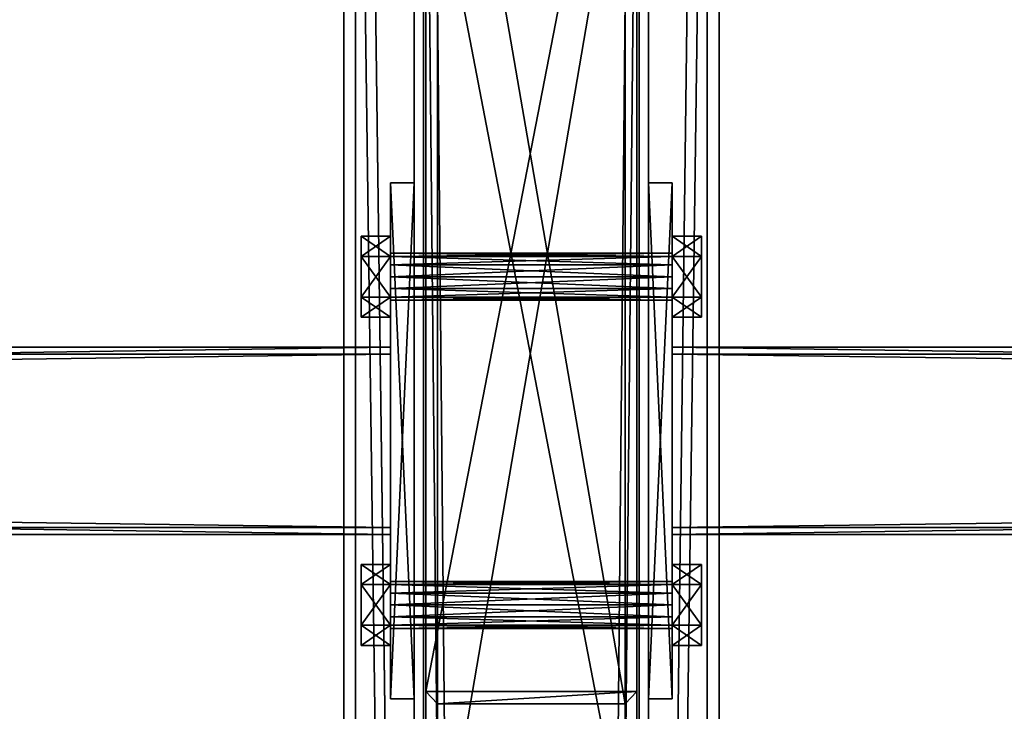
# Model space of a CAD drawing. Header units: millimetres. Extents: x -333 to 67333, y -930 to 39730.
# Tile 612 of 1056: x 5282 to 5702, y 18425 to 18720. Entities that reach past the tile are written whole.
import ezdxf

# ---------------------------------------------------------------- set-up
doc = ezdxf.new("R2010")
doc.units = ezdxf.units.MM
for name, color, linetype in [('3', 7, 'Continuous'), ('4', 7, 'Continuous'), ('5', 7, 'Continuous'), ('6', 7, 'Continuous'), ('95', 7, 'Continuous'), ('99', 7, 'Continuous')]:
    doc.layers.add(name, color=color, linetype=linetype)

msp = doc.modelspace()

# ---------------------------------------------------------------- meshes
at = {"layer": '3', "color": 91}
mesh = msp.add_polyface(dxfattribs=at)
corners = [(5288.7, 19188.75, 7186.84), (5342.89, 19139.46, 7176.36), (324.44, 13861.62, 6054.57), (270.25, 13910.91, 6065.05), (5342.89, 19124.07, 7248.75), (324.44, 13846.23, 6126.96), (5288.7, 19173.37, 7259.22), (270.25, 13895.53, 6137.43), (5286.51, 19191.37, 7184.33), (5286.51, 19174.74, 7262.58), (268.05, 13896.9, 6140.79), (268.05, 13913.54, 6062.54), (5345.09, 19121.45, 7251.26), (326.63, 13843.61, 6129.47), (5345.08, 19138.08, 7173), (326.63, 13860.24, 6051.21)]
mesh.append_faces([[corners[k] for k in face] for face in [(0, 2, 3, 3), (1, 5, 2, 2), (4, 7, 5, 5), (6, 3, 7, 7), (8, 10, 11, 11), (9, 13, 10, 10), (12, 15, 13, 13), (14, 11, 15, 15)]], dxfattribs={"vtx0": -1, "color": 91})
mesh.append_faces([[corners[k] for k in face] for face in [(9, 6, 12, 12), (6, 8, 0, 0), (0, 8, 1, 1), (12, 4, 14, 14), (4, 12, 6, 6), (14, 1, 8, 8), (11, 3, 15, 15), (3, 10, 7, 7), (13, 7, 10, 10)]], dxfattribs={"vtx0": -1, "vtx1": -1, "color": 91})
mesh.append_faces([[corners[k] for k in face] for face in [(6, 9, 8, 8), (14, 4, 1, 1), (3, 11, 10, 10), (15, 3, 2, 2), (2, 13, 15, 15), (13, 2, 5, 5), (13, 5, 7, 7)]], dxfattribs={"vtx0": -1, "vtx2": -1, "vtx3": -1, "color": 91})
mesh.append_faces([[corners[k] for k in face] for face in [(0, 1, 2, 2), (1, 4, 5, 5), (4, 6, 7, 7), (6, 0, 3, 3), (8, 9, 10, 10), (9, 12, 13, 13), (12, 14, 15, 15), (14, 8, 11, 11)]], dxfattribs={"vtx2": -1, "vtx3": -1, "color": 91})
mesh = msp.add_polyface(dxfattribs=at)
corners = [(5440, 18577, 2983), (5440, 18503, 2983), (60, 18503, 2983), (60, 18577, 2983), (5440, 18503, 3057), (60, 18503, 3057), (5440, 18577, 3057), (60, 18577, 3057), (5440, 18580, 2980), (5440, 18580, 3060), (60, 18580, 3060), (60, 18580, 2980), (5440, 18500, 3060), (60, 18500, 3060), (5440, 18500, 2980), (60, 18500, 2980)]
mesh.append_faces([[corners[k] for k in face] for face in [(0, 2, 3, 3), (1, 5, 2, 2), (4, 7, 5, 5), (6, 3, 7, 7), (8, 10, 11, 11), (9, 13, 10, 10), (12, 15, 13, 13), (14, 11, 15, 15)]], dxfattribs={"vtx0": -1, "color": 91})
mesh.append_faces([[corners[k] for k in face] for face in [(9, 6, 12, 12), (6, 8, 0, 0), (0, 8, 1, 1), (12, 4, 14, 14), (4, 12, 6, 6), (14, 1, 8, 8), (11, 3, 15, 15), (3, 10, 7, 7), (7, 10, 5, 5), (15, 2, 13, 13), (2, 15, 3, 3), (13, 5, 10, 10)]], dxfattribs={"vtx0": -1, "vtx1": -1, "color": 91})
mesh.append_faces([[corners[k] for k in face] for face in [(6, 9, 8, 8), (14, 4, 1, 1), (3, 11, 10, 10), (13, 2, 5, 5)]], dxfattribs={"vtx0": -1, "vtx2": -1, "vtx3": -1, "color": 91})
mesh.append_faces([[corners[k] for k in face] for face in [(0, 1, 2, 2), (1, 4, 5, 5), (4, 6, 7, 7), (6, 0, 3, 3), (8, 9, 10, 10), (9, 12, 13, 13), (12, 14, 15, 15), (14, 8, 11, 11)]], dxfattribs={"vtx2": -1, "vtx3": -1, "color": 91})
mesh = msp.add_polyface(dxfattribs=at)
corners = [(11040, 18577, 2983), (11040, 18503, 2983), (5560, 18503, 2983), (5560, 18577, 2983), (11040, 18503, 3057), (5560, 18503, 3057), (11040, 18577, 3057), (5560, 18577, 3057), (11040, 18580, 2980), (11040, 18580, 3060), (5560, 18580, 3060), (5560, 18580, 2980), (11040, 18500, 3060), (5560, 18500, 3060), (11040, 18500, 2980), (5560, 18500, 2980)]
mesh.append_faces([[corners[k] for k in face] for face in [(0, 2, 3, 3), (1, 5, 2, 2), (4, 7, 5, 5), (6, 3, 7, 7), (8, 10, 11, 11), (9, 13, 10, 10), (12, 15, 13, 13), (14, 11, 15, 15)]], dxfattribs={"vtx0": -1, "color": 91})
mesh.append_faces([[corners[k] for k in face] for face in [(9, 6, 12, 12), (6, 8, 0, 0), (0, 8, 1, 1), (12, 4, 14, 14), (4, 12, 6, 6), (14, 1, 8, 8), (11, 3, 15, 15), (3, 10, 7, 7), (7, 10, 5, 5), (15, 2, 13, 13), (2, 15, 3, 3), (13, 5, 10, 10)]], dxfattribs={"vtx0": -1, "vtx1": -1, "color": 91})
mesh.append_faces([[corners[k] for k in face] for face in [(6, 9, 8, 8), (14, 4, 1, 1), (3, 11, 10, 10), (13, 2, 5, 5)]], dxfattribs={"vtx0": -1, "vtx2": -1, "vtx3": -1, "color": 91})
mesh.append_faces([[corners[k] for k in face] for face in [(0, 1, 2, 2), (1, 4, 5, 5), (4, 6, 7, 7), (6, 0, 3, 3), (8, 9, 10, 10), (9, 12, 13, 13), (12, 14, 15, 15), (14, 8, 11, 11)]], dxfattribs={"vtx2": -1, "vtx3": -1, "color": 91})
at = {"layer": '4', "color": 171}
mesh = msp.add_polyface(dxfattribs=at)
corners = [(5460, 18891.94, 5090.59), (5540, 18891.94, 5090.59), (5540, 18427.89, 3080), (5460, 18427.89, 3080), (5540, 18813.99, 5108.58), (5540, 18345.79, 3080), (5460, 18813.99, 5108.58), (5460, 18345.79, 3080), (5455, 18896.81, 5089.46), (5455, 18809.11, 5109.7), (5455, 18340.66, 3080), (5455, 18433.02, 3080), (5545, 18809.11, 5109.7), (5545, 18340.66, 3080), (5545, 18896.81, 5089.46), (5545, 18433.02, 3080)]
mesh.append_faces([[corners[k] for k in face] for face in [(0, 2, 3, 3), (1, 5, 2, 2), (4, 7, 5, 5), (6, 3, 7, 7), (8, 10, 11, 11), (9, 13, 10, 10), (12, 15, 13, 13), (14, 11, 15, 15)]], dxfattribs={"vtx0": -1, "color": 171})
mesh.append_faces([[corners[k] for k in face] for face in [(9, 6, 12, 12), (6, 8, 0, 0), (0, 8, 1, 1), (12, 4, 14, 14), (4, 12, 6, 6), (14, 1, 8, 8), (11, 3, 15, 15), (3, 10, 7, 7), (7, 10, 5, 5), (15, 2, 13, 13), (2, 15, 3, 3), (13, 5, 10, 10)]], dxfattribs={"vtx0": -1, "vtx1": -1, "color": 171})
mesh.append_faces([[corners[k] for k in face] for face in [(6, 9, 8, 8), (14, 4, 1, 1), (3, 11, 10, 10), (13, 2, 5, 5)]], dxfattribs={"vtx0": -1, "vtx2": -1, "vtx3": -1, "color": 171})
mesh.append_faces([[corners[k] for k in face] for face in [(0, 1, 2, 2), (1, 4, 5, 5), (4, 6, 7, 7), (6, 0, 3, 3), (8, 9, 10, 10), (9, 12, 13, 13), (12, 14, 15, 15), (14, 8, 11, 11)]], dxfattribs={"vtx2": -1, "vtx3": -1, "color": 171})
at = {"layer": '5', "color": 131}
mesh = msp.add_polyface(dxfattribs=at)
corners = [(5546, 9415, 2984), (5454, 9415, 2984), (5454, 19384.97, 2984), (5546, 19384.97, 2984), (5454, 9415, 3076), (5454, 19384.97, 3076), (5546, 9415, 3076), (5546, 19384.97, 3076), (5550, 9415, 2980), (5550, 9415, 3080), (5550, 19384.97, 3080), (5550, 19384.97, 2980), (5450, 9415, 3080), (5450, 19384.97, 3080), (5450, 9415, 2980), (5450, 19384.97, 2980)]
mesh.append_faces([[corners[k] for k in face] for face in [(0, 2, 3, 3), (1, 5, 2, 2), (4, 7, 5, 5), (6, 3, 7, 7), (8, 10, 11, 11), (9, 13, 10, 10), (12, 15, 13, 13), (14, 11, 15, 15)]], dxfattribs={"vtx0": -1, "color": 131})
mesh.append_faces([[corners[k] for k in face] for face in [(9, 6, 12, 12), (6, 8, 0, 0), (0, 8, 1, 1), (12, 4, 14, 14), (4, 12, 6, 6), (14, 1, 8, 8), (11, 3, 15, 15), (3, 10, 7, 7), (7, 10, 5, 5), (15, 2, 13, 13), (2, 15, 3, 3), (13, 5, 10, 10)]], dxfattribs={"vtx0": -1, "vtx1": -1, "color": 131})
mesh.append_faces([[corners[k] for k in face] for face in [(6, 9, 8, 8), (14, 4, 1, 1), (3, 11, 10, 10), (13, 2, 5, 5)]], dxfattribs={"vtx0": -1, "vtx2": -1, "vtx3": -1, "color": 131})
mesh.append_faces([[corners[k] for k in face] for face in [(0, 1, 2, 2), (1, 4, 5, 5), (4, 6, 7, 7), (6, 0, 3, 3), (8, 9, 10, 10), (9, 12, 13, 13), (12, 14, 15, 15), (14, 8, 11, 11)]], dxfattribs={"vtx2": -1, "vtx3": -1, "color": 131})
at = {"layer": '6', "color": 2}
mesh = msp.add_polyface(dxfattribs=at)
corners = [(5580, 19380.14, 7183.53), (5420, 19380.14, 7183.53), (5420, 7954.94, 4755.1), (5580, 7954.94, 4755.1), (5580, 19380.14, 7347.1), (5580, 7921.68, 4911.61), (5420, 19380.14, 7347.1), (5420, 7921.68, 4911.61), (5425, 7953.9, 4759.99), (5575, 7953.9, 4759.99), (5575, 7922.72, 4906.72), (5425, 7922.72, 4906.72), (5575, 19380.14, 7188.64), (5575, 19380.14, 7341.99), (5425, 19380.14, 7188.64), (5425, 19380.14, 7341.99)]
mesh.append_faces([[corners[k] for k in face] for face in [(0, 2, 3, 3), (4, 3, 5, 5), (6, 5, 7, 7), (1, 7, 2, 2), (12, 10, 9, 9), (14, 9, 8, 8), (15, 8, 11, 11), (13, 11, 10, 10)]], dxfattribs={"vtx0": -1, "color": 2})
mesh.append_faces([[corners[k] for k in face] for face in [(2, 8, 3, 3), (8, 7, 11, 11), (11, 7, 10, 10), (3, 9, 5, 5), (9, 3, 8, 8), (5, 10, 7, 7), (0, 12, 1, 1), (12, 4, 13, 13), (13, 4, 15, 15), (1, 14, 6, 6), (14, 1, 12, 12), (6, 15, 4, 4)]], dxfattribs={"vtx0": -1, "vtx1": -1, "color": 2})
mesh.append_faces([[corners[k] for k in face] for face in [(8, 2, 7, 7), (5, 9, 10, 10), (12, 0, 4, 4), (6, 14, 15, 15)]], dxfattribs={"vtx0": -1, "vtx2": -1, "vtx3": -1, "color": 2})
mesh.append_faces([[corners[k] for k in face] for face in [(0, 1, 2, 2), (4, 0, 3, 3), (6, 4, 5, 5), (1, 6, 7, 7), (12, 13, 10, 10), (14, 12, 9, 9), (15, 14, 8, 8), (13, 15, 11, 11)]], dxfattribs={"vtx2": -1, "vtx3": -1, "color": 2})
at = {"layer": '95', "color": 7}
mesh = msp.add_polyface(dxfattribs=at)
corners = [(5440, 18480, 3020), (5440, 18478.66, 3015), (5560, 18478.66, 3015), (5560, 18480, 3020), (5440, 18475, 3011.34), (5560, 18475, 3011.34), (5440, 18470, 3010), (5560, 18470, 3010), (5440, 18465, 3011.34), (5560, 18465, 3011.34), (5440, 18461.34, 3015), (5560, 18461.34, 3015), (5440, 18460, 3020), (5560, 18460, 3020), (5440, 18461.34, 3025), (5560, 18461.34, 3025), (5440, 18465, 3028.66), (5560, 18465, 3028.66), (5440, 18470, 3030), (5560, 18470, 3030), (5440, 18475, 3028.66), (5560, 18475, 3028.66), (5440, 18478.66, 3025), (5560, 18478.66, 3025), (5560, 18487.32, 3020), (5560, 18478.66, 3005), (5572.5, 18478.66, 3005), (5572.5, 18487.32, 3020), (5560, 18461.34, 3005), (5572.5, 18461.34, 3005), (5560, 18452.68, 3020), (5572.5, 18452.68, 3020), (5560, 18461.34, 3035), (5572.5, 18461.34, 3035), (5560, 18478.66, 3035), (5572.5, 18478.66, 3035), (5427.5, 18487.32, 3020), (5427.5, 18478.66, 3005), (5440, 18478.66, 3005), (5440, 18487.32, 3020), (5427.5, 18461.34, 3005), (5440, 18461.34, 3005), (5427.5, 18452.68, 3020), (5440, 18452.68, 3020), (5427.5, 18461.34, 3035), (5440, 18461.34, 3035), (5427.5, 18478.66, 3035), (5440, 18478.66, 3035), (5440, 18620, 3020), (5440, 18618.66, 3015), (5560, 18618.66, 3015), (5560, 18620, 3020), (5440, 18615, 3011.34), (5560, 18615, 3011.34), (5440, 18610, 3010), (5560, 18610, 3010), (5440, 18605, 3011.34), (5560, 18605, 3011.34), (5440, 18601.34, 3015), (5560, 18601.34, 3015), (5440, 18600, 3020), (5560, 18600, 3020), (5440, 18601.34, 3025), (5560, 18601.34, 3025), (5440, 18605, 3028.66), (5560, 18605, 3028.66), (5440, 18610, 3030), (5560, 18610, 3030), (5440, 18615, 3028.66), (5560, 18615, 3028.66), (5440, 18618.66, 3025), (5560, 18618.66, 3025), (5560, 18627.32, 3020), (5560, 18618.66, 3005), (5572.5, 18618.66, 3005), (5572.5, 18627.32, 3020), (5560, 18601.34, 3005), (5572.5, 18601.34, 3005), (5560, 18592.68, 3020), (5572.5, 18592.68, 3020), (5560, 18601.34, 3035), (5572.5, 18601.34, 3035), (5560, 18618.66, 3035), (5572.5, 18618.66, 3035), (5427.5, 18627.32, 3020), (5427.5, 18618.66, 3005), (5440, 18618.66, 3005), (5440, 18627.32, 3020), (5427.5, 18601.34, 3005), (5440, 18601.34, 3005), (5427.5, 18592.68, 3020), (5440, 18592.68, 3020), (5427.5, 18601.34, 3035), (5440, 18601.34, 3035), (5427.5, 18618.66, 3035), (5440, 18618.66, 3035)]
mesh.append_faces([[corners[k] for k in face] for face in [(0, 2, 3, 3), (1, 5, 2, 2), (4, 7, 5, 5), (6, 9, 7, 7), (8, 11, 9, 9), (10, 13, 11, 11), (12, 15, 13, 13), (14, 17, 15, 15), (16, 19, 17, 17), (18, 21, 19, 19), (20, 23, 21, 21), (22, 3, 23, 23), (4, 8, 6, 6), (16, 20, 18, 18), (21, 17, 19, 19), (11, 7, 9, 9), (24, 26, 27, 27), (25, 29, 26, 26), (28, 31, 29, 29), (30, 33, 31, 31), (32, 35, 33, 33), (34, 27, 35, 35), (25, 30, 28, 28), (32, 24, 34, 34), (27, 33, 35, 35), (31, 26, 29, 29), (36, 38, 39, 39), (37, 41, 38, 38), (40, 43, 41, 41), (42, 45, 43, 43), (44, 47, 45, 45), (46, 39, 47, 47), (37, 42, 40, 40), (44, 36, 46, 46), (39, 45, 47, 47), (43, 38, 41, 41), (48, 50, 51, 51), (49, 53, 50, 50), (52, 55, 53, 53), (54, 57, 55, 55), (56, 59, 57, 57), (58, 61, 59, 59), (60, 63, 61, 61), (62, 65, 63, 63), (64, 67, 65, 65), (66, 69, 67, 67), (68, 71, 69, 69), (70, 51, 71, 71), (52, 56, 54, 54), (64, 68, 66, 66), (71, 67, 69, 69), (59, 55, 57, 57), (72, 74, 75, 75), (73, 77, 74, 74), (76, 79, 77, 77), (78, 81, 79, 79), (80, 83, 81, 81), (82, 75, 83, 83), (73, 78, 76, 76), (80, 72, 82, 82), (75, 81, 83, 83), (79, 74, 77, 77), (84, 86, 87, 87), (85, 89, 86, 86), (88, 91, 89, 89), (90, 93, 91, 91), (92, 95, 93, 93), (94, 87, 95, 95), (85, 90, 88, 88), (92, 84, 94, 94), (87, 93, 95, 95), (91, 86, 89, 89)]], dxfattribs={"vtx0": -1, "color": 7})
mesh.append_faces([[corners[k] for k in face] for face in [(8, 4, 10, 10), (10, 1, 12, 12), (12, 0, 14, 14), (14, 22, 16, 16), (17, 23, 15, 15), (15, 2, 13, 13), (13, 5, 11, 11), (30, 24, 32, 32), (33, 26, 31, 31), (42, 36, 44, 44), (45, 38, 43, 43), (56, 52, 58, 58), (58, 49, 60, 60), (60, 48, 62, 62), (62, 70, 64, 64), (67, 71, 65, 65), (65, 51, 63, 63), (63, 50, 61, 61), (61, 53, 59, 59), (78, 72, 80, 80), (81, 74, 79, 79), (90, 84, 92, 92), (93, 86, 91, 91)]], dxfattribs={"vtx0": -1, "vtx1": -1, "color": 7})
mesh.append_faces([[corners[k] for k in face] for face in [(10, 4, 1, 1), (12, 1, 0, 0), (14, 0, 22, 22), (16, 22, 20, 20), (17, 21, 23, 23), (15, 23, 3, 3), (15, 3, 2, 2), (13, 2, 5, 5), (11, 5, 7, 7), (30, 25, 24, 24), (33, 27, 26, 26), (42, 37, 36, 36), (45, 39, 38, 38), (58, 52, 49, 49), (60, 49, 48, 48), (62, 48, 70, 70), (64, 70, 68, 68), (65, 71, 51, 51), (63, 51, 50, 50), (61, 50, 53, 53), (59, 53, 55, 55), (78, 73, 72, 72), (81, 75, 74, 74), (90, 85, 84, 84), (93, 87, 86, 86)]], dxfattribs={"vtx0": -1, "vtx2": -1, "vtx3": -1, "color": 7})
mesh.append_faces([[corners[k] for k in face] for face in [(0, 1, 2, 2), (1, 4, 5, 5), (4, 6, 7, 7), (6, 8, 9, 9), (8, 10, 11, 11), (10, 12, 13, 13), (12, 14, 15, 15), (14, 16, 17, 17), (16, 18, 19, 19), (18, 20, 21, 21), (20, 22, 23, 23), (22, 0, 3, 3), (24, 25, 26, 26), (25, 28, 29, 29), (28, 30, 31, 31), (30, 32, 33, 33), (32, 34, 35, 35), (34, 24, 27, 27), (36, 37, 38, 38), (37, 40, 41, 41), (40, 42, 43, 43), (42, 44, 45, 45), (44, 46, 47, 47), (46, 36, 39, 39), (48, 49, 50, 50), (49, 52, 53, 53), (52, 54, 55, 55), (54, 56, 57, 57), (56, 58, 59, 59), (58, 60, 61, 61), (60, 62, 63, 63), (62, 64, 65, 65), (64, 66, 67, 67), (66, 68, 69, 69), (68, 70, 71, 71), (70, 48, 51, 51), (72, 73, 74, 74), (73, 76, 77, 77), (76, 78, 79, 79), (78, 80, 81, 81), (80, 82, 83, 83), (82, 72, 75, 75), (84, 85, 86, 86), (85, 88, 89, 89), (88, 90, 91, 91), (90, 92, 93, 93), (92, 94, 95, 95), (94, 84, 87, 87)]], dxfattribs={"vtx2": -1, "vtx3": -1, "color": 7})
at = {"layer": '99', "color": 7}
mesh = msp.add_polyface(dxfattribs=at)
corners = [(5450, 18430, 3060), (5450, 18650, 3060), (5450, 18650, 2980), (5450, 18430, 2980), (5440, 18650, 3060), (5440, 18650, 2980), (5440, 18430, 3060), (5440, 18430, 2980)]
mesh.append_faces([[corners[k] for k in face] for face in [(0, 2, 3, 3), (1, 5, 2, 2), (4, 7, 5, 5), (6, 3, 7, 7), (1, 6, 4, 4), (3, 5, 7, 7)]], dxfattribs={"vtx0": -1, "color": 7})
mesh.append_faces([[corners[k] for k in face] for face in [(0, 1, 2, 2), (1, 4, 5, 5), (4, 6, 7, 7), (6, 0, 3, 3), (1, 0, 6, 6), (3, 2, 5, 5)]], dxfattribs={"vtx2": -1, "vtx3": -1, "color": 7})
mesh = msp.add_polyface(dxfattribs=at)
corners = [(5550, 18650, 3060), (5550, 18430, 3060), (5550, 18430, 2980), (5550, 18650, 2980), (5560, 18430, 3060), (5560, 18430, 2980), (5560, 18650, 3060), (5560, 18650, 2980)]
mesh.append_faces([[corners[k] for k in face] for face in [(0, 2, 3, 3), (1, 5, 2, 2), (4, 7, 5, 5), (6, 3, 7, 7), (1, 6, 4, 4), (3, 5, 7, 7)]], dxfattribs={"vtx0": -1, "color": 7})
mesh.append_faces([[corners[k] for k in face] for face in [(0, 1, 2, 2), (1, 4, 5, 5), (4, 6, 7, 7), (6, 0, 3, 3), (1, 0, 6, 6), (3, 2, 5, 5)]], dxfattribs={"vtx2": -1, "vtx3": -1, "color": 7})

doc.saveas('drawing.dxf')
